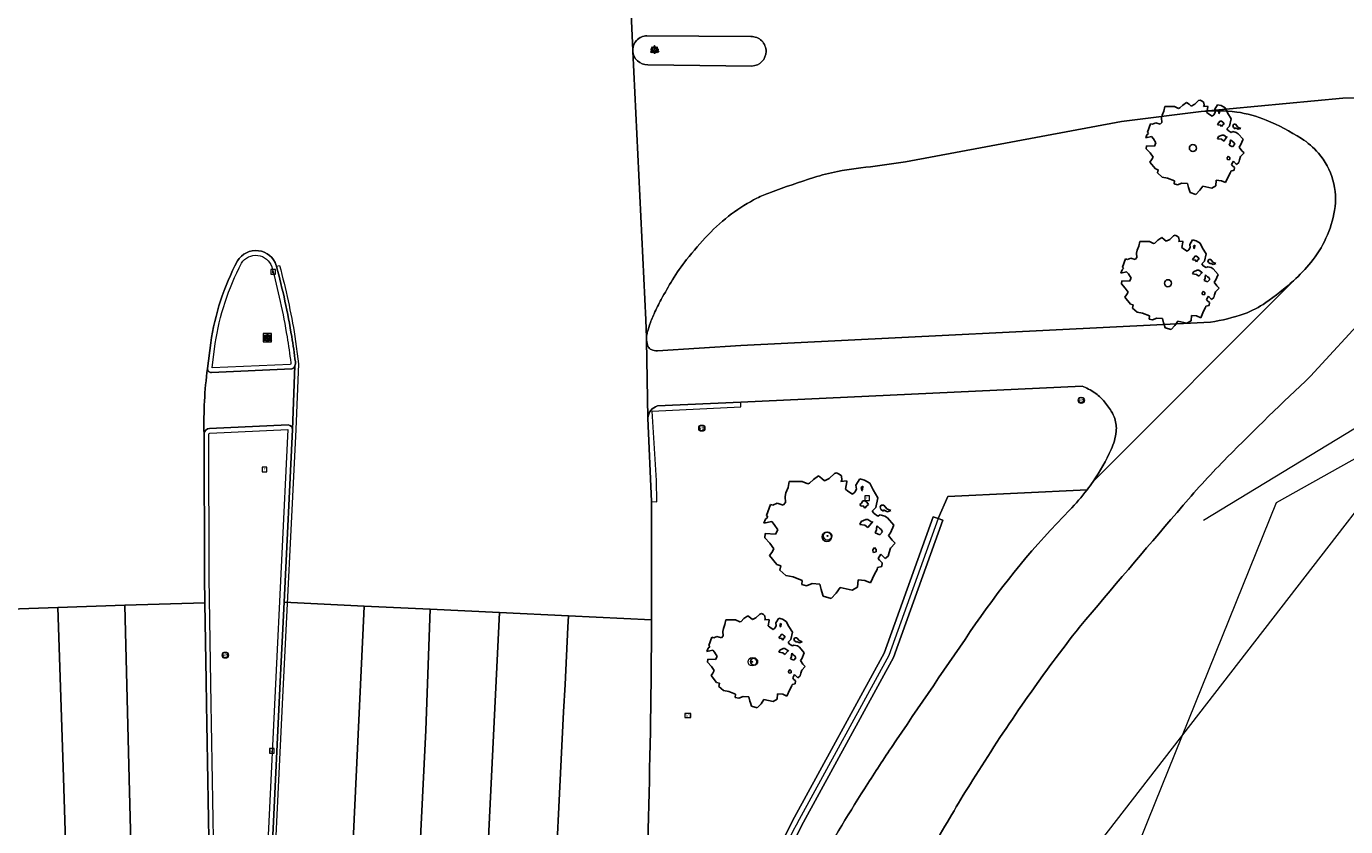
# Model space of a CAD drawing. Header units: metres. Extents: x 152391 to 157968, y 462336 to 467280.
# Tile 346 of 656: x 153788 to 153852, y 465902 to 465941. Entities that reach past the tile are written whole.
import ezdxf
from ezdxf.enums import TextEntityAlignment as Align

# ---------------------------------------------------------------- set-up
doc = ezdxf.new("R2010")
doc.units = ezdxf.units.M
doc.header["$LTSCALE"] = 0.75
doc.layers.get('0').update_dxf_attribs({"lineweight": 25})
for name, color, linetype, lineweight in [('B-GV-GR-BOOM-S', 252, 'Continuous', 25), ('B-WE-GR-BOOM-S', 251, 'Continuous', 25), ('B-WE-GR-GROENVOORZIENING-GV', 251, 'Continuous', 18), ('B-WE-GR-HAAG-G', 251, 'GR-HAAG1', 13), ('B-WE-GR-HAAG-GV', 251, 'Continuous', 13), ('B-WE-IE-MEUBILAIR_WEGMEUBILAIR-GV', 251, 'Continuous', 18), ('B-WE-IE-MEUBILAIR_WEGMEUBILAIR-S', 251, 'Continuous', 25), ('B-WE-IE-MEUBILAIR_WEGMEUBILAIR_PAAL-S', 251, 'Continuous', 25), ('B-WE-IE-MEUBILAIR_WEGMEUBILAIR_VERKEERSBORD-S', 251, 'Continuous', 25), ('B-WE-KL-ET_LS_OV_LICHTMAST-S', 251, 'Continuous', 25), ('B-WE-KW-KUNSTWERK_DUIKER-G', 5, 'Continuous', 18), ('B-WE-OG-TERREIN_CULTUURSCHEIDING-GV', 251, 'Continuous', 18), ('B-WE-RI-GWA_KOLK-S', 251, 'Continuous', 25), ('B-WE-RI-GWA_RIOOLPUT-S', 251, 'Continuous', 25), ('B-WE-RI-HWA_GOOT_LIJNGOOT-G', 251, 'Continuous', 18), ('B-WE-VH-VERHARDING_ASFALT-GV', 251, 'Continuous', 18), ('B-WE-VH-VERHARDING_BETONSTRAATSTEEN-GV', 251, 'Continuous', 18), ('B-WE-VH-VERHARDING_GESLOTEN-GV', 251, 'Continuous', 18), ('B-WE-VH-VERHARDING_OPEN-GV', 251, 'Continuous', 18), ('B-WE-VW-VRI-S', 160, 'Continuous', 25)]:
    doc.layers.add(name, color=color, linetype=linetype, lineweight=lineweight)
doc.styles.add('NLCS-ISO', font='isocpeur.ttf')
doc.linetypes.add('GR-HAAG1', pattern='A,6,[176,NLCS.SHX,S=0.125,R=0,X=0,Y=0],-2', length=8)

# ---------------------------------------------------------------- blocks, each defined once
blk = doc.blocks.new('SIE-WEG_VERKEERSBORD_INFORMATIE-SO')
at = {"linetype": 'ByBlock', "lineweight": 18}
h = blk.add_hatch(color=0, dxfattribs=at)
h.dxf.hatch_style = 1
h.paths.add_polyline_path([(0.32, 0.49), (-0.82, 0.49), (-0.82, 0.19), (-0.32, 0.19), (-0.32, -1.62), (0.32, -1.62)])
h = blk.add_hatch(color=0, dxfattribs=at)
h.dxf.hatch_style = 1
edge = h.paths.add_edge_path()
edge.add_arc((0, 1.25), 0.373, 0, 360)
at = {"color": 0, "linetype": 'ByBlock', "lineweight": 18}
for points in [[(-2, -2), (2, -2), (2, 2), (-2, 2)], [(0.32, 0.49), (-0.82, 0.49), (-0.82, 0.19), (-0.32, 0.19), (-0.32, -1.62), (0.32, -1.62)]]:
    blk.add_lwpolyline(points, close=True, dxfattribs=at)
blk.add_circle((0, 1.25), 0.373, dxfattribs=at)
blk = doc.blocks.new('SIE-WEG_VERKEERSBORD-SO')
at = {"color": 0, "linetype": 'ByBlock', "lineweight": 18}
blk.add_lwpolyline([(-1.125, -1.125), (1.125, -1.125), (1.125, 1.125), (-1.125, 1.125)], close=True, dxfattribs=at)
at = {"color": 0, "linetype": 'ByBlock', "lineweight": 18, "style": 'NLCS-ISO'}
blk.add_text('vb', height=1.5, dxfattribs=at).set_placement((0, 0), align=Align.MIDDLE_CENTER)
blk = doc.blocks.new('SIE-WEG_VERKEERSBORD_WEGWIJZER-SO')
at = {"linetype": 'ByBlock', "lineweight": 18}
h = blk.add_hatch(color=0, dxfattribs=at)
h.dxf.hatch_style = 1
h.paths.add_polyline_path([(0.5, 1), (0, 2), (-0.5, 1)])
h = blk.add_hatch(color=0, dxfattribs=at)
h.dxf.hatch_style = 1
h.paths.add_polyline_path([(-1.38, -0.22), (-2, -1.15), (-0.88, -1.09)])
h = blk.add_hatch(color=0, dxfattribs=at)
h.dxf.hatch_style = 1
h.paths.add_polyline_path([(1.38, -0.22), (2, -1.15), (0.88, -1.09)])
at = {"color": 0, "linetype": 'ByBlock', "lineweight": 18}
for points in [[(-1.13, -0.65), (0, 0)], [(0, 1), (0, 0)], [(1.13, -0.65), (0, 0)]]:
    blk.add_lwpolyline(points, dxfattribs=at)
for points in [[(0.5, 1), (0, 2), (-0.5, 1)], [(-1.38, -0.22), (-2, -1.15), (-0.88, -1.09)], [(1.38, -0.22), (2, -1.15), (0.88, -1.09)]]:
    blk.add_lwpolyline(points, close=True, dxfattribs=at)
blk = doc.blocks.new('SKL-ET_OV_LICHTMAST-SO')
at = {"color": 0, "linetype": 'ByBlock', "lineweight": 18}
for points in [[(-1.25, 0), (-2, 0)], [(-1.41, 1.41), (-0.88, 0.88)], [(0, 2), (0, 1.25)], [(0.88, 0.88), (1.41, 1.41)], [(2, 0), (1.25, 0)], [(-1.41, -1.41), (-0.88, -0.88)], [(0, -1.25), (0, -2)], [(0.88, -0.88), (1.41, -1.41)]]:
    blk.add_lwpolyline(points, dxfattribs=at)
blk.add_circle((0, 0), 1, dxfattribs=at)
blk = doc.blocks.new('SIE-WEG_PAAL_VERKEERSBORD-SO')
at = {"color": 0, "linetype": 'ByBlock', "lineweight": 18}
blk.add_circle((0, 0), 1.5, dxfattribs=at)
at = {"color": 0, "linetype": 'ByBlock', "lineweight": 18, "style": 'NLCS-ISO'}
blk.add_text('vb', height=1.5, dxfattribs=at).set_placement((0, 0.13), align=Align.MIDDLE_CENTER)
blk = doc.blocks.new('SKL-VRI_PAAL-SO')
at = {"lineweight": 18}
blk.add_circle((0, 0), 1.59, dxfattribs=at)
at = {"lineweight": 18, "style": 'NLCS-ISO'}
blk.add_text('vri', height=1.8, dxfattribs=at).set_placement((-0.06, 0.08), align=Align.MIDDLE_CENTER)
blk = doc.blocks.new('SIE-WEG_PAAL_HECTOMETERPAAL-SO')
at = {"color": 0, "linetype": 'ByBlock', "lineweight": 18}
blk.add_lwpolyline([(-1.44375, -0.94375), (1.44375, -0.94375), (1.44375, 0.94375), (-1.44375, 0.94375)], close=True, dxfattribs=at)
at = {"color": 0, "linetype": 'ByBlock', "lineweight": 18, "style": 'NLCS-ISO'}
blk.add_text('hm', height=1.5, dxfattribs=at).set_placement((0, 0), align=Align.MIDDLE_CENTER)
at = {"style": 'NLCS-ISO'}
blk.add_attdef('WAARDE', (2.13125, -1.69375), '', height=1.5, dxfattribs=at)
blk = doc.blocks.new('SRI-KOLK-SO')
at = {"color": 0, "linetype": 'ByBlock', "lineweight": 18}
blk.add_lwpolyline([(-1.125, -1.125), (1.125, -1.125), (1.125, 1.125), (-1.125, 1.125)], close=True, dxfattribs=at)
at = {"color": 0, "linetype": 'ByBlock', "lineweight": 18, "style": 'NLCS-ISO'}
blk.add_text('k', height=1.5, dxfattribs=at).set_placement((0, 0), align=Align.MIDDLE_CENTER)
blk = doc.blocks.new('SRI-PUT_INSPECTIEPUT_RIOOLPUT-SO')
at = {"color": 0, "linetype": 'ByBlock', "lineweight": 18}
blk.add_lwpolyline([(-1.12, -1.12), (1.12, -1.12), (1.12, 1.12), (-1.12, 1.12)], close=True, dxfattribs=at)
at = {"color": 0, "linetype": 'ByBlock', "lineweight": 18, "style": 'NLCS-ISO'}
blk.add_text('r', height=1.5, dxfattribs=at).set_placement((0, 0.28), align=Align.MIDDLE_CENTER)
blk = doc.blocks.new('SGR-BOOM_01-SO')
at = {"linetype": 'ByBlock', "lineweight": 18}
h = blk.add_hatch(color=0, dxfattribs=at)
h.dxf.hatch_style = 1
edge = h.paths.add_edge_path()
edge.add_arc((0, 0), 0.25, 0, 360)
at = {"color": 0, "linetype": 'ByBlock', "lineweight": 18}
for radius in [2, 0.25]:
    blk.add_circle((0, 0), radius, dxfattribs=at)
blk = doc.blocks.new('SGR-BOOM_31_50')
at = {"linetype": 'Continuous'}
for p, q in [((-1.402, 1.78), (-1.355, 1.999)), ((-1.355, 1.999), (-0.89, 1.999)), ((-0.89, 1.999), (-0.688, 1.911)), ((-0.688, 1.911), (-0.626, 1.933)), ((-0.626, 1.933), (-0.487, 2.064)), ((-0.487, 2.064), (-0.301, 2.196)), ((-0.301, 2.196), (-0.177, 2.108)), ((-0.177, 2.108), (-0.084, 2.02)), ((-0.084, 2.02), (0.087, 2.108)), ((0.087, 2.108), (0.273, 2.283)), ((0.273, 2.283), (0.351, 2.305)), ((0.351, 2.305), (0.444, 2.261)), ((0.444, 2.261), (0.521, 2.196)), ((0.537, 2.042), (0.506, 1.999)), ((0.506, 1.999), (0.707, 2.02)), ((0.521, 2.196), (0.537, 2.042)), ((0.723, 1.977), (0.676, 1.714)), ((0.707, 2.02), (0.723, 1.977)), ((1.048, 1.867), (1.188, 2.086)), ((1.188, 2.086), (1.358, 2.042)), ((1.358, 2.042), (1.545, 1.933)), ((1.545, 1.933), (1.669, 1.692)), ((-1.51, 1.451), (-1.479, 1.582)), ((-1.495, 1.232), (-1.51, 1.451)), ((-1.479, 1.582), (-1.402, 1.78)), ((0.676, 1.714), (0.754, 1.648)), ((0.754, 1.648), (0.924, 1.539)), ((0.924, 1.539), (1.002, 1.604)), ((1.002, 1.604), (1.064, 1.714)), ((1.064, 1.714), (1.048, 1.867)), ((1.296, 1.823), (1.234, 1.78)), ((1.234, 1.78), (1.265, 1.67)), ((1.296, 1.298), (1.25, 1.21)), ((1.265, 1.67), (1.281, 1.648)), ((1.281, 1.692), (1.296, 1.823)), ((1.374, 1.298), (1.296, 1.298)), ((1.436, 1.254), (1.374, 1.298)), ((1.669, 1.692), (1.839, 1.407)), ((1.839, 1.407), (1.762, 1.057)), ((-2.27, 0.487), (-2.208, 0.641)), ((-2.208, 0.641), (-2.131, 0.706)), ((-2.177, 0.772), (-2.038, 1.166)), ((-2.131, 0.706), (-2.177, 0.772)), ((-2.038, 1.166), (-1.944, 1.144)), ((-1.944, 1.144), (-1.789, 1.21)), ((-1.789, 1.21), (-1.572, 1.144)), ((-1.572, 1.144), (-1.495, 1.232)), ((1.25, 1.21), (1.188, 1.166)), ((1.188, 1.166), (1.234, 1.101)), ((1.234, 1.101), (1.312, 1.122)), ((1.312, 1.122), (1.374, 1.035)), ((1.374, 1.035), (1.436, 1.122)), ((1.498, 1.166), (1.436, 1.254)), ((1.436, 1.122), (1.498, 1.166)), ((1.762, 1.057), (1.638, 0.925)), ((1.638, 0.925), (1.7, 0.838)), ((1.7, 0.838), (1.839, 0.75)), ((1.839, 0.75), (1.917, 0.794)), ((1.963, 1.144), (1.917, 1.079)), ((1.917, 1.079), (1.948, 0.991)), ((1.917, 0.794), (2.087, 0.75)), ((1.948, 0.991), (2.041, 0.925)), ((2.056, 1.144), (1.963, 1.144)), ((2.041, 0.969), (2.18, 0.903)), ((2.041, 0.925), (2.056, 0.969)), ((2.165, 1.013), (2.056, 1.144)), ((2.087, 0.75), (2.18, 0.684)), ((2.304, 0.947), (2.165, 1.013)), ((2.18, 0.903), (2.304, 0.947)), ((2.18, 0.684), (2.413, 0.422)), ((-1.991, 0.553), (-2.27, 0.487)), ((-2.239, -0.038), (-2.224, 0.115)), ((-2.224, 0.115), (-1.851, 0.093)), ((-1.898, 0.444), (-1.991, 0.553)), ((-1.774, 0.246), (-1.898, 0.444)), ((-1.851, 0.093), (-1.774, 0.246)), ((1.234, 0.553), (1.188, 0.444)), ((1.188, 0.444), (1.374, 0.422)), ((1.405, 0.619), (1.234, 0.553)), ((1.374, 0.422), (1.483, 0.334)), ((1.483, 0.619), (1.405, 0.619)), ((1.622, 0.531), (1.483, 0.619)), ((1.483, 0.334), (1.607, 0.487)), ((1.607, 0.487), (1.653, 0.553)), ((1.793, 0.246), (1.746, 0.137)), ((1.911, 0.065), (1.746, 0.137)), ((1.808, 0.4), (1.793, 0.312)), ((1.793, 0.312), (1.793, 0.246)), ((1.901, 0.312), (1.808, 0.4)), ((1.963, 0.268), (1.901, 0.312)), ((1.911, 0.065), (2.01, 0.181)), ((2.01, 0.181), (1.963, 0.268)), ((2.289, 0.137), (2.227, 0.049)), ((2.227, 0.049), (2.351, -0.126)), ((2.413, 0.422), (2.289, 0.137)), ((-2.053, -0.235), (-2.239, -0.038)), ((-2.069, -0.673), (-1.991, -0.564)), ((-1.913, -0.433), (-2.053, -0.235)), ((-1.991, -0.564), (-1.913, -0.433)), ((1.715, -0.389), (1.653, -0.476)), ((1.653, -0.476), (1.669, -0.564)), ((1.684, -0.564), (1.777, -0.542)), ((1.777, -0.454), (1.715, -0.389)), ((1.777, -0.542), (1.777, -0.454)), ((1.948, -0.63), (1.855, -0.783)), ((2.103, -0.783), (1.948, -0.63)), ((2.242, -0.564), (2.211, -0.695)), ((2.289, -0.411), (2.242, -0.564)), ((2.459, -0.235), (2.289, -0.411)), ((2.351, -0.126), (2.459, -0.235)), ((-1.805, -1.002), (-2.069, -0.673)), ((-1.665, -1.046), (-1.805, -1.002)), ((-1.696, -1.199), (-1.665, -1.046)), ((-1.479, -1.396), (-1.696, -1.199)), ((1.808, -1.177), (1.715, -1.352)), ((1.824, -1.112), (1.808, -1.177)), ((1.979, -1.068), (1.824, -1.112)), ((1.855, -0.783), (1.901, -0.849)), ((1.901, -0.849), (1.994, -0.936)), ((1.994, -0.936), (1.979, -1.068)), ((2.211, -0.695), (2.103, -0.783)), ((-1.216, -1.44), (-1.479, -1.396)), ((-0.89, -1.571), (-1.216, -1.44)), ((-0.906, -1.725), (-0.89, -1.571)), ((-0.735, -1.769), (-0.906, -1.725)), ((-0.533, -1.681), (-0.735, -1.769)), ((-0.254, -1.703), (-0.533, -1.681)), ((-0.208, -1.9), (-0.254, -1.703)), ((-0.177, -1.988), (-0.208, -1.9)), ((0.475, -1.834), (0.335, -2.031)), ((0.909, -1.922), (0.475, -1.834)), ((1.11, -1.812), (0.909, -1.922)), ((1.126, -1.55), (1.11, -1.812)), ((1.374, -1.571), (1.126, -1.55)), ((1.576, -1.659), (1.374, -1.571)), ((1.715, -1.352), (1.576, -1.659)), ((-0.13, -2.141), (-0.177, -1.988)), ((0.149, -2.229), (-0.13, -2.141)), ((0.335, -2.031), (0.149, -2.229))]:
    blk.add_line(p, q, dxfattribs=at)
blk.add_circle((0, 0), 0.169, dxfattribs=at)
blk = doc.blocks.new('SGR-BOOM_50_100')
at = {"linetype": 'Continuous'}
for p, q in [((-1.869, 2.373), (-1.807, 2.665)), ((-1.807, 2.665), (-1.187, 2.665)), ((-1.187, 2.665), (-0.918, 2.548)), ((-0.918, 2.548), (-0.835, 2.577)), ((-0.835, 2.577), (-0.649, 2.752)), ((-0.649, 2.752), (-0.401, 2.928)), ((-0.401, 2.928), (-0.236, 2.811)), ((-0.236, 2.811), (-0.112, 2.694)), ((-0.112, 2.694), (0.116, 2.811)), ((0.116, 2.811), (0.364, 3.044)), ((0.364, 3.044), (0.467, 3.074)), ((0.467, 3.074), (0.591, 3.015)), ((0.591, 3.015), (0.695, 2.928)), ((0.715, 2.723), (0.674, 2.665)), ((0.674, 2.665), (0.943, 2.694)), ((0.695, 2.928), (0.715, 2.723)), ((0.964, 2.636), (0.902, 2.285)), ((0.943, 2.694), (0.964, 2.636)), ((1.398, 2.49), (1.584, 2.782)), ((1.584, 2.782), (1.811, 2.723)), ((1.811, 2.723), (2.059, 2.577)), ((2.059, 2.577), (2.225, 2.256)), ((-2.014, 1.935), (-1.972, 2.11)), ((-1.993, 1.643), (-2.014, 1.935)), ((-1.972, 2.11), (-1.869, 2.373)), ((0.902, 2.285), (1.005, 2.198)), ((1.005, 2.198), (1.232, 2.052)), ((1.232, 2.052), (1.336, 2.139)), ((1.336, 2.139), (1.418, 2.285)), ((1.418, 2.285), (1.398, 2.49)), ((1.729, 2.431), (1.646, 2.373)), ((1.646, 2.373), (1.687, 2.227)), ((1.687, 2.227), (1.708, 2.198)), ((1.708, 2.256), (1.729, 2.431)), ((2.225, 2.256), (2.452, 1.876)), ((-2.903, 1.029), (-2.717, 1.555)), ((-2.717, 1.555), (-2.593, 1.526)), ((-2.593, 1.526), (-2.386, 1.613)), ((-2.386, 1.613), (-2.096, 1.526)), ((-2.096, 1.526), (-1.993, 1.643)), ((1.667, 1.613), (1.584, 1.555)), ((1.584, 1.555), (1.646, 1.467)), ((1.646, 1.467), (1.749, 1.497)), ((1.729, 1.73), (1.667, 1.613)), ((1.832, 1.73), (1.729, 1.73)), ((1.749, 1.497), (1.832, 1.38)), ((1.915, 1.672), (1.832, 1.73)), ((1.832, 1.38), (1.915, 1.497)), ((1.997, 1.555), (1.915, 1.672)), ((1.915, 1.497), (1.997, 1.555)), ((2.349, 1.409), (2.183, 1.234)), ((2.452, 1.876), (2.349, 1.409)), ((2.618, 1.526), (2.556, 1.438)), ((2.556, 1.438), (2.597, 1.321)), ((2.597, 1.321), (2.721, 1.234)), ((2.742, 1.526), (2.618, 1.526)), ((2.721, 1.292), (2.907, 1.205)), ((2.721, 1.234), (2.742, 1.292)), ((2.886, 1.351), (2.742, 1.526)), ((3.072, 1.263), (2.886, 1.351)), ((-3.027, 0.65), (-2.944, 0.854)), ((-2.655, 0.737), (-3.027, 0.65)), ((-2.944, 0.854), (-2.841, 0.942)), ((-2.841, 0.942), (-2.903, 1.029)), ((-2.531, 0.591), (-2.655, 0.737)), ((1.646, 0.737), (1.584, 0.591)), ((1.873, 0.825), (1.646, 0.737)), ((1.977, 0.825), (1.873, 0.825)), ((2.163, 0.708), (1.977, 0.825)), ((1.977, 0.445), (2.142, 0.65)), ((2.142, 0.65), (2.204, 0.737)), ((2.183, 1.234), (2.266, 1.117)), ((2.266, 1.117), (2.452, 1)), ((2.452, 1), (2.556, 1.059)), ((2.556, 1.059), (2.783, 1)), ((2.783, 1), (2.907, 0.913)), ((2.907, 1.205), (3.072, 1.263)), ((2.907, 0.913), (3.217, 0.562)), ((-2.985, -0.051), (-2.965, 0.153)), ((-2.965, 0.153), (-2.469, 0.124)), ((-2.365, 0.329), (-2.531, 0.591)), ((-2.469, 0.124), (-2.365, 0.329)), ((1.584, 0.591), (1.832, 0.562)), ((1.832, 0.562), (1.977, 0.445)), ((2.39, 0.329), (2.328, 0.183)), ((2.549, 0.087), (2.328, 0.183)), ((2.411, 0.533), (2.39, 0.416)), ((2.39, 0.416), (2.39, 0.329)), ((2.535, 0.416), (2.411, 0.533)), ((2.618, 0.358), (2.535, 0.416)), ((2.549, 0.087), (2.68, 0.241)), ((2.68, 0.241), (2.618, 0.358)), ((3.052, 0.183), (2.969, 0.066)), ((2.969, 0.066), (3.135, -0.168)), ((3.217, 0.562), (3.052, 0.183)), ((-2.737, -0.314), (-2.985, -0.051)), ((-2.551, -0.577), (-2.737, -0.314)), ((-2.655, -0.752), (-2.551, -0.577)), ((2.287, -0.518), (2.204, -0.635)), ((2.37, -0.606), (2.287, -0.518)), ((2.37, -0.723), (2.37, -0.606)), ((3.052, -0.548), (2.99, -0.752)), ((3.279, -0.314), (3.052, -0.548)), ((3.135, -0.168), (3.279, -0.314)), ((-2.758, -0.898), (-2.655, -0.752)), ((-2.407, -1.336), (-2.758, -0.898)), ((2.204, -0.635), (2.225, -0.752)), ((2.245, -0.752), (2.37, -0.723)), ((2.597, -0.84), (2.473, -1.044)), ((2.473, -1.044), (2.535, -1.132)), ((2.535, -1.132), (2.659, -1.248)), ((2.804, -1.044), (2.597, -0.84)), ((2.659, -1.248), (2.638, -1.424)), ((2.948, -0.927), (2.804, -1.044)), ((2.99, -0.752), (2.948, -0.927)), ((-2.22, -1.394), (-2.407, -1.336)), ((-2.262, -1.599), (-2.22, -1.394)), ((-1.972, -1.862), (-2.262, -1.599)), ((-1.621, -1.92), (-1.972, -1.862)), ((2.287, -1.803), (2.101, -2.212)), ((2.411, -1.57), (2.287, -1.803)), ((2.432, -1.482), (2.411, -1.57)), ((2.638, -1.424), (2.432, -1.482)), ((-1.187, -2.095), (-1.621, -1.92)), ((-1.207, -2.3), (-1.187, -2.095)), ((-0.98, -2.358), (-1.207, -2.3)), ((-0.711, -2.241), (-0.98, -2.358)), ((-0.339, -2.271), (-0.711, -2.241)), ((-0.277, -2.533), (-0.339, -2.271)), ((-0.236, -2.65), (-0.277, -2.533)), ((0.633, -2.446), (0.447, -2.709)), ((1.212, -2.563), (0.633, -2.446)), ((1.48, -2.417), (1.212, -2.563)), ((1.501, -2.066), (1.48, -2.417)), ((1.832, -2.095), (1.501, -2.066)), ((2.101, -2.212), (1.832, -2.095)), ((-0.174, -2.855), (-0.236, -2.65)), ((0.199, -2.971), (-0.174, -2.855)), ((0.447, -2.709), (0.199, -2.971))]:
    blk.add_line(p, q, dxfattribs=at)
blk.add_circle((0, 0), 0.225, dxfattribs=at)

msp = doc.modelspace()

# ---------------------------------------------------------------- linework, layer by layer
at = {"layer": 'B-WE-GR-GROENVOORZIENING-GV'}
for points in [[(153838.97, 465923.55), (153822.554, 465922.772), (153818.561, 465922.594)], [(153818.094, 465922.006), (153818.268, 465917.99), (153818.264, 465912.304), (153818.263, 465911.016)], [(153814.421, 465840.754), (153811.293, 465811.526), (153812.617, 465811.443), (153812.867, 465811.427), (153812.939, 465812.378), (153814.803, 465833.802), (153815.746, 465847.077), (153817.08, 465868.995), (153817.36, 465872.901), (153817.61, 465876.046), (153817.868, 465878.391), (153818.567, 465883.068), (153819.283, 465886.787), (153820.041, 465889.685), (153820.271, 465890.364), (153819.804, 465890.543), (153821.846, 465895.881), (153822.993, 465898.544), (153825.138, 465902.808), (153829.453, 465910.698), (153831.812, 465917.267), (153832.048, 465917.183), (153832.514, 465918.239), (153839.209, 465918.555)]]:
    msp.add_lwpolyline(points, dxfattribs=at)
for points in [[(153839.58, 465923.233, 0.057251), (153838.97, 465923.55)], [(153840.004, 465922.851, 0.069549), (153839.58, 465923.233)], [(153818.561, 465922.594, 0.33091), (153818.094, 465922.006)], [(153840.378, 465922.336, 0.034885), (153840.004, 465922.851)], [(153840.544, 465921.986, 0.057712), (153840.378, 465922.336)], [(153840.61, 465921.362, 0.11228), (153840.544, 465921.986)], [(153840.371, 465920.502, 0.077721), (153840.61, 465921.362)], [(153839.498, 465918.954, 0.043894), (153840.371, 465920.502)], [(153839.209, 465918.555, 0.011791), (153839.498, 465918.954)], [(153818.263, 465911.016, -0.01093), (153817.706, 465892.26)]]:
    msp.add_lwpolyline(points, format="xyb", dxfattribs=at)
msp.add_lwpolyline([(153820.271, 465890.364), (153822.309, 465895.693), (153823.446, 465898.333), (153825.581, 465902.576), (153829.91, 465910.492), (153832.283, 465917.098), (153832.048, 465917.183), (153831.812, 465917.267), (153829.453, 465910.698), (153825.138, 465902.808), (153822.993, 465898.544), (153821.846, 465895.881), (153819.804, 465890.543)], close=True, dxfattribs=at)
at = {"layer": 'B-WE-GR-HAAG-G'}
msp.add_lwpolyline([(153832.048, 465917.183), (153829.681, 465910.595), (153825.361, 465902.695)], dxfattribs=at)
msp.add_lwpolyline([(153825.361, 465902.695, 0.010985), (153823.22, 465898.44)], format="xyb", dxfattribs=at)
at = {"layer": 'B-WE-GR-HAAG-GV'}
msp.add_lwpolyline([(153832.048, 465917.183), (153831.812, 465917.267), (153829.453, 465910.698), (153825.138, 465902.808), (153822.993, 465898.544), (153821.846, 465895.881), (153819.804, 465890.543), (153820.271, 465890.364), (153822.309, 465895.693), (153823.446, 465898.333), (153825.581, 465902.576), (153829.91, 465910.492), (153832.283, 465917.098)], close=True, dxfattribs=at)
at = {"layer": 'B-WE-IE-MEUBILAIR_WEGMEUBILAIR-GV'}
for points in [[(153800.221, 465929.349, 0.646779), (153798.355, 465929.57)], [(153798.355, 465929.57, 0.084477), (153797.068, 465925.627)], [(153797.291, 465925.596, -0.084441), (153798.551, 465929.459)], [(153798.551, 465929.459, -0.642384), (153800.005, 465929.285)], [(153800.005, 465929.285, -0.025912), (153800.738, 465925.919)], [(153800.965, 465925.93, 0.025694), (153800.23, 465929.317)], [(153800.738, 465925.919, -0.010413), (153800.919, 465924.669)], [(153801.141, 465924.709, 0.009744), (153800.965, 465925.93)], [(153796.91, 465924.395, 0.427102), (153797.103, 465924.204)], [(153800.919, 465924.669, -0.261686), (153800.902, 465924.595)], [(153800.972, 465924.372, 0.175676), (153801.12, 465924.52)], [(153801.12, 465924.52, 0.163764), (153801.141, 465924.709)], [(153818.561, 465922.594, 0.33091), (153818.094, 465922.006)], [(153801.009, 465921.458, 0.381297), (153800.801, 465921.68)], [(153797.009, 465921.515, 0.363106), (153796.75, 465921.259)], [(153796.975, 465921.244, -0.312842), (153797.025, 465921.29)], [(153796.861, 465908.241, -0.001423), (153797.307, 465878.743)], [(153797.532, 465878.745, 0.001423), (153797.086, 465908.245)]]:
    msp.add_lwpolyline(points, format="xyb", dxfattribs=at)
for points in [[(153800.23, 465929.317), (153800.221, 465929.349)], [(153797.068, 465925.627), (153796.91, 465924.395)], [(153800.902, 465924.595), (153797.142, 465924.431), (153797.291, 465925.596)], [(153797.103, 465924.204), (153800.972, 465924.372)], [(153818.507, 465919.004), (153818.303, 465922.336), (153822.555, 465922.554), (153822.554, 465922.772), (153818.561, 465922.594)], [(153800.801, 465921.68), (153797.009, 465921.515)], [(153818.094, 465922.006), (153818.268, 465917.99), (153818.528, 465917.975), (153818.507, 465919.004)], [(153796.75, 465921.259), (153796.768, 465914.331), (153796.786, 465913.131), (153796.844, 465909.371), (153796.861, 465908.241)], [(153797.086, 465908.245), (153796.993, 465914.333), (153796.975, 465921.244)], [(153797.025, 465921.29), (153800.783, 465921.454), (153799.857, 465902.612), (153799.099, 465886.931)], [(153799.324, 465886.92), (153800.082, 465902.601), (153800.413, 465909.333), (153800.601, 465913.148), (153801.009, 465921.458)]]:
    msp.add_lwpolyline(points, dxfattribs=at)
at = {"layer": 'B-WE-KW-KUNSTWERK_DUIKER-G'}
for points in [[(153833.473, 465893.413), (153858.003, 465925.102)], [(153857.18, 465924.605), (153844.803, 465917.081)]]:
    msp.add_lwpolyline(points, dxfattribs=at)
at = {"layer": 'B-WE-OG-TERREIN_CULTUURSCHEIDING-GV'}
for points in [[(153844.702, 465936.765), (153840.871, 465936.286), (153830.485, 465934.339), (153829.018, 465934.127)], [(153818.266, 465926.742), (153818.24, 465926.673), (153818.214, 465926.604)], [(153852.727, 465927.042), (153849.964, 465924.026)], [(153818.555, 465925.248), (153822.561, 465925.507), (153845.152, 465926.631)], [(153821.574, 465836.649), (153822.804, 465859.339), (153823.582, 465873.835), (153825.406, 465882.547), (153825.983, 465884.672), (153828.069, 465891.071), (153829.796, 465895.442), (153831.349, 465895.846), (153837.92, 465892.928), (153835.712, 465886.575), (153836.76, 465889.238), (153842.143, 465902.661), (153848.314, 465917.95), (153853.16, 465920.657)], [(153839.209, 465918.555), (153832.514, 465918.239), (153832.048, 465917.183), (153832.283, 465917.098), (153829.91, 465910.492), (153825.581, 465902.576), (153823.446, 465898.333), (153822.309, 465895.693), (153820.271, 465890.364), (153820.041, 465889.685), (153819.283, 465886.787), (153818.567, 465883.068), (153817.868, 465878.391), (153817.61, 465876.046), (153817.36, 465872.901), (153817.08, 465868.995), (153815.746, 465847.077), (153814.803, 465833.802), (153812.939, 465812.378), (153812.867, 465811.427)]]:
    msp.add_lwpolyline(points, dxfattribs=at)
for points in [[(153846.407, 465936.73, 0.055134), (153844.702, 465936.765)], [(153847.832, 465936.345, 0.06821), (153846.407, 465936.73)], [(153849.519, 465935.461, 0.041572), (153847.832, 465936.345)], [(153850.337, 465934.758, 0.07291), (153849.519, 465935.461)], [(153851.036, 465933.458, 0.109714), (153850.337, 465934.758)], [(153827.217, 465933.874, 0.032244), (153826.072, 465933.585)], [(153829.018, 465934.127, 0.020529), (153827.217, 465933.874)], [(153826.072, 465933.585, 0.009171), (153823.985, 465932.866)], [(153851.111, 465932.002, 0.110567), (153851.036, 465933.458)], [(153823.336, 465932.587, 0.043626), (153822.119, 465931.834)], [(153823.985, 465932.866, 0.029741), (153823.336, 465932.587)], [(153822.119, 465931.834, 0.04251), (153820.985, 465930.825)], [(153850.7, 465930.664, 0.063505), (153851.111, 465932.002)], [(153820.985, 465930.825, 0.023068), (153819.957, 465929.638)], [(153849.976, 465929.496, 0.063406), (153850.7, 465930.664)], [(153819.957, 465929.638, 0.030836), (153819.279, 465928.663)], [(153849.135, 465928.618, 0.040134), (153849.976, 465929.496)], [(153819.279, 465928.663, 0.012709), (153818.733, 465927.716)], [(153847.803, 465927.563, 0.028954), (153849.135, 465928.618)], [(153818.733, 465927.716, 0.018593), (153818.388, 465927.028)], [(153846.77, 465927.031, 0.069668), (153847.803, 465927.563)], [(153818.388, 465927.028, 0.014357), (153818.266, 465926.742)], [(153845.152, 465926.631, 0.048311), (153846.77, 465927.031)], [(153818.065, 465926.134, 0.054959), (153818.026, 465925.892)], [(153818.214, 465926.604, 0.018626), (153818.065, 465926.134)], [(153818.026, 465925.892, 0.022726), (153818.027, 465925.76)], [(153818.027, 465925.76, 0.100608), (153818.113, 465925.441)], [(153818.113, 465925.441, 0.186818), (153818.252, 465925.307)], [(153818.252, 465925.307, 0.109267), (153818.555, 465925.248)], [(153849.964, 465924.026, 0.009609), (153845.956, 465920.126)], [(153845.956, 465920.126, 0.017368), (153843.832, 465917.817)], [(153838.368, 465917.583, 0.032176), (153839.209, 465918.555)], [(153833.851, 465912.107, -0.043542), (153838.368, 465917.583)], [(153843.832, 465917.817, 0.00158), (153839.159, 465912.328)], [(153839.159, 465912.328, 0.011852), (153838.513, 465911.529)], [(153829.8, 465906.16, -0.002197), (153833.851, 465912.107)], [(153838.513, 465911.529, 0.01283), (153836.074, 465908.194)], [(153836.074, 465908.194, 0.012585), (153833.715, 465904.602)], [(153828.507, 465904.183, -0.006691), (153829.8, 465906.16)], [(153833.715, 465904.602, 0.009304), (153831.939, 465901.626)], [(153826.081, 465900.078, -0.016077), (153828.507, 465904.183)]]:
    msp.add_lwpolyline(points, format="xyb", dxfattribs=at)
at = {"layer": 'B-WE-RI-HWA_GOOT_LIJNGOOT-G'}
for points in [[(153800.23, 465929.317), (153800.377, 465929.346)], [(153801.116, 465925.937), (153801.297, 465924.627), (153801.159, 465921.455), (153800.51, 465908.246), (153800.232, 465902.594), (153799.474, 465886.912)]]:
    msp.add_lwpolyline(points, dxfattribs=at)
msp.add_lwpolyline([(153800.377, 465929.346, -0.02609), (153801.116, 465925.937)], format="xyb", dxfattribs=at)
at = {"layer": 'B-WE-VH-VERHARDING_ASFALT-GV'}
for points in [[(153816.724, 465953.976), (153817.365, 465939.69), (153817.367, 465939.758)], [(153818.047, 465940.405), (153823.045, 465940.361)], [(153817.366, 465939.668), (153817.986, 465926.73), (153818.026, 465925.892)], [(153823.097, 465938.947), (153818.088, 465939.008)], [(153829.018, 465934.127), (153830.485, 465934.339), (153840.871, 465936.286), (153844.702, 465936.765), (153851.513, 465937.402), (153861.137, 465937.601), (153861.171, 465937.608)], [(153860.57, 465937.483), (153861.137, 465937.601), (153851.513, 465937.402), (153844.702, 465936.765)], [(153839.498, 465918.954), (153849.135, 465928.618)], [(153849.135, 465928.618), (153839.498, 465918.954)], [(153818.214, 465926.604), (153818.24, 465926.673), (153818.266, 465926.742)], [(153849.964, 465924.026), (153852.727, 465927.042)], [(153845.152, 465926.631), (153822.561, 465925.507), (153818.555, 465925.248)], [(153818.027, 465925.76), (153818.094, 465922.006)], [(153818.561, 465922.594), (153822.554, 465922.772), (153838.97, 465923.55)]]:
    msp.add_lwpolyline(points, dxfattribs=at)
for points in [[(153817.367, 465939.758, -0.167564), (153817.55, 465940.18)], [(153817.55, 465940.18, -0.202672), (153818.047, 465940.405)], [(153823.045, 465940.361, -0.204072), (153823.564, 465940.159)], [(153823.564, 465940.159, -0.204616), (153823.777, 465939.645)], [(153817.592, 465939.19, -0.196294), (153817.366, 465939.668)], [(153823.777, 465939.645, -0.192086), (153823.576, 465939.16)], [(153818.088, 465939.008, -0.197607), (153817.592, 465939.19)], [(153823.576, 465939.16, -0.193879), (153823.097, 465938.947)], [(153844.702, 465936.765, -0.055134), (153846.407, 465936.73)], [(153846.407, 465936.73, -0.06821), (153847.832, 465936.345)], [(153847.832, 465936.345, -0.041572), (153849.519, 465935.461)], [(153849.519, 465935.461, -0.07291), (153850.337, 465934.758)], [(153850.337, 465934.758, -0.109714), (153851.036, 465933.458)], [(153826.072, 465933.585, -0.032244), (153827.217, 465933.874)], [(153827.217, 465933.874, -0.020529), (153829.018, 465934.127)], [(153823.985, 465932.866, -0.009171), (153826.072, 465933.585)], [(153851.036, 465933.458, -0.110567), (153851.111, 465932.002)], [(153822.119, 465931.834, -0.043626), (153823.336, 465932.587)], [(153823.336, 465932.587, -0.029741), (153823.985, 465932.866)], [(153820.985, 465930.825, -0.04251), (153822.119, 465931.834)], [(153851.111, 465932.002, -0.063505), (153850.7, 465930.664)], [(153819.957, 465929.638, -0.023068), (153820.985, 465930.825)], [(153850.7, 465930.664, -0.063406), (153849.976, 465929.496)], [(153819.279, 465928.663, -0.030836), (153819.957, 465929.638)], [(153849.976, 465929.496, -0.040134), (153849.135, 465928.618)], [(153818.733, 465927.716, -0.012709), (153819.279, 465928.663)], [(153849.135, 465928.618, -0.028954), (153847.803, 465927.563)], [(153818.388, 465927.028, -0.018593), (153818.733, 465927.716)], [(153847.803, 465927.563, -0.069668), (153846.77, 465927.031)], [(153818.266, 465926.742, -0.014357), (153818.388, 465927.028)], [(153846.77, 465927.031, -0.048311), (153845.152, 465926.631)], [(153818.026, 465925.892, -0.054959), (153818.065, 465926.134)], [(153818.065, 465926.134, -0.018626), (153818.214, 465926.604)], [(153818.113, 465925.441, -0.100608), (153818.027, 465925.76)], [(153818.252, 465925.307, -0.186818), (153818.113, 465925.441)], [(153818.555, 465925.248, -0.109267), (153818.252, 465925.307)], [(153838.97, 465923.55, -0.057251), (153839.58, 465923.233)], [(153845.956, 465920.126, -0.009609), (153849.964, 465924.026)], [(153839.58, 465923.233, -0.069549), (153840.004, 465922.851)], [(153818.094, 465922.006, -0.33091), (153818.561, 465922.594)], [(153840.004, 465922.851, -0.034885), (153840.378, 465922.336)], [(153840.378, 465922.336, -0.057712), (153840.544, 465921.986)], [(153840.544, 465921.986, -0.11228), (153840.61, 465921.362)], [(153840.61, 465921.362, -0.077721), (153840.371, 465920.502)], [(153840.371, 465920.502, -0.043894), (153839.498, 465918.954)], [(153843.832, 465917.817, -0.017368), (153845.956, 465920.126)], [(153839.209, 465918.555, -0.032176), (153838.368, 465917.583)], [(153839.498, 465918.954, -0.011791), (153839.209, 465918.555)], [(153838.368, 465917.583, 0.043542), (153833.851, 465912.107)], [(153839.159, 465912.328, -0.00158), (153843.832, 465917.817)], [(153838.513, 465911.529, -0.011852), (153839.159, 465912.328)], [(153833.851, 465912.107, 0.002197), (153829.8, 465906.16)], [(153836.074, 465908.194, -0.01283), (153838.513, 465911.529)], [(153833.715, 465904.602, -0.012585), (153836.074, 465908.194)], [(153829.8, 465906.16, 0.006691), (153828.507, 465904.183)], [(153831.939, 465901.626, -0.009304), (153833.715, 465904.602)], [(153828.507, 465904.183, 0.016077), (153826.081, 465900.078)]]:
    msp.add_lwpolyline(points, format="xyb", dxfattribs=at)
at = {"layer": 'B-WE-VH-VERHARDING_BETONSTRAATSTEEN-GV'}
for points in [[(153817.55, 465940.18, 0.167564), (153817.367, 465939.758)], [(153818.047, 465940.405, 0.202672), (153817.55, 465940.18)], [(153823.564, 465940.159, 0.204072), (153823.045, 465940.361)], [(153823.777, 465939.645, 0.204616), (153823.564, 465940.159)], [(153817.366, 465939.668, 0.196294), (153817.592, 465939.19)], [(153823.576, 465939.16, 0.192086), (153823.777, 465939.645)], [(153817.592, 465939.19, 0.197607), (153818.088, 465939.008)], [(153823.097, 465938.947, 0.193879), (153823.576, 465939.16)]]:
    msp.add_lwpolyline(points, format="xyb", dxfattribs=at)
for points in [[(153823.045, 465940.361), (153818.047, 465940.405)], [(153817.367, 465939.758), (153817.365, 465939.69), (153817.366, 465939.668)], [(153818.088, 465939.008), (153823.097, 465938.947)]]:
    msp.add_lwpolyline(points, dxfattribs=at)
at = {"layer": 'B-WE-VH-VERHARDING_GESLOTEN-GV'}
for points in [[(153817.366, 465939.668), (153817.365, 465939.69), (153816.724, 465953.976), (153816.722, 465954.025), (153816.721, 465954.049), (153816.676, 465957.039), (153816.552, 465957.028), (153814.558, 465956.864), (153813.835, 465959.042)], [(153818.026, 465925.892), (153817.986, 465926.73), (153817.366, 465939.668)], [(153800.221, 465929.349), (153800.23, 465929.317)], [(153796.91, 465924.395), (153797.068, 465925.627)], [(153801.12, 465924.52), (153801.009, 465921.458), (153800.601, 465913.148), (153804.443, 465912.965), (153807.619, 465912.813), (153810.955, 465912.654), (153814.277, 465912.495), (153818.264, 465912.304), (153818.268, 465917.99), (153818.094, 465922.006), (153818.027, 465925.76)], [(153786.23, 465917.711), (153786.316, 465916.818), (153786.456, 465912.792), (153789.719, 465912.899), (153792.935, 465913.004), (153796.786, 465913.131), (153796.768, 465914.331), (153796.75, 465921.259)], [(153786.265, 465824.243), (153785.736, 465814.176), (153785.883, 465814.155), (153785.443, 465809.538), (153788.969, 465809.529), (153788.978, 465821.399), (153789.36, 465832.359), (153789.885, 465845.87), (153790.098, 465857.075), (153790.333, 465868.549), (153790.333, 465880.75), (153790.352, 465892.951), (153789.974, 465905.213), (153789.719, 465912.899), (153786.456, 465912.792), (153786.561, 465909.48)], [(153796.861, 465908.241), (153796.844, 465909.371), (153796.786, 465913.131), (153792.935, 465913.004), (153793.149, 465904.664), (153793.451, 465892.92), (153793.747, 465869.732), (153793.727, 465856.335), (153793.514, 465845.117), (153793.269, 465832.201), (153792.391, 465810.933), (153792.313, 465809.52), (153795.847, 465809.511), (153795.872, 465810.043)], [(153799.74, 465828.796), (153798.916, 465809.503), (153802.528, 465809.494), (153802.801, 465815.357), (153803.403, 465827.338), (153804.416, 465847.079), (153805.273, 465863.479), (153805.891, 465875.232), (153806.86, 465895.663), (153807.418, 465907), (153807.619, 465912.813), (153804.443, 465912.965), (153804.426, 465912.6), (153803.328, 465889.072), (153802.658, 465876.811), (153802.018, 465865.115), (153800.932, 465845.243), (153800.072, 465840.5)], [(153800.072, 465840.5), (153800.932, 465845.243), (153802.018, 465865.115), (153802.658, 465876.811), (153803.328, 465889.072), (153804.426, 465912.6), (153804.443, 465912.965), (153800.601, 465913.148), (153800.413, 465909.333), (153800.082, 465902.601), (153799.324, 465886.92)], [(153818.263, 465911.016), (153818.264, 465912.304), (153814.277, 465912.495), (153814.244, 465911.948), (153814.107, 465909.188), (153814.041, 465907.872), (153813.503, 465897.074), (153812.69, 465880.201), (153811.978, 465866.428), (153809.768, 465834.668), (153807.913, 465817.738), (153807.042, 465809.482), (153811.073, 465809.472)]]:
    msp.add_lwpolyline(points, dxfattribs=at)
for points in [[(153798.355, 465929.57, -0.646779), (153800.221, 465929.349)], [(153797.068, 465925.627, -0.084477), (153798.355, 465929.57)], [(153800.23, 465929.317, -0.025694), (153800.965, 465925.93)], [(153800.965, 465925.93, -0.009744), (153801.141, 465924.709)], [(153818.027, 465925.76, -0.022726), (153818.026, 465925.892)], [(153796.75, 465921.259, -0.037627), (153796.91, 465924.395)], [(153801.141, 465924.709, -0.163764), (153801.12, 465924.52)], [(153817.706, 465892.26, 0.01093), (153818.263, 465911.016)], [(153797.307, 465878.743, 0.001423), (153796.861, 465908.241)]]:
    msp.add_lwpolyline(points, format="xyb", dxfattribs=at)
for points in [[(153788.969, 465809.529), (153792.313, 465809.52), (153792.391, 465810.933), (153793.269, 465832.201), (153793.514, 465845.117), (153793.727, 465856.335), (153793.747, 465869.732), (153793.451, 465892.92), (153793.149, 465904.664), (153792.935, 465913.004), (153789.719, 465912.899), (153789.974, 465905.213), (153790.352, 465892.951), (153790.333, 465880.75), (153790.333, 465868.549), (153790.098, 465857.075), (153789.885, 465845.87), (153789.36, 465832.359), (153788.978, 465821.399)], [(153802.528, 465809.494), (153805.866, 465809.485), (153805.939, 465811.118), (153806.307, 465819.217), (153807.312, 465839.324), (153808.728, 465866.952), (153810.955, 465912.654), (153807.619, 465912.813), (153807.418, 465907), (153806.86, 465895.663), (153805.891, 465875.232), (153805.273, 465863.479), (153804.416, 465847.079), (153803.403, 465827.338), (153802.801, 465815.357)], [(153805.866, 465809.485), (153805.342, 465797.72), (153805.491, 465794.777), (153806.871, 465807.864), (153807.042, 465809.482), (153807.913, 465817.738), (153809.768, 465834.668), (153811.978, 465866.428), (153812.69, 465880.201), (153813.503, 465897.074), (153814.041, 465907.872), (153814.107, 465909.188), (153814.244, 465911.948), (153814.277, 465912.495), (153810.955, 465912.654), (153808.728, 465866.952), (153807.312, 465839.324), (153806.307, 465819.217), (153805.939, 465811.118)]]:
    msp.add_lwpolyline(points, close=True, dxfattribs=at)
at = {"layer": 'B-WE-VH-VERHARDING_OPEN-GV'}
for points in [[(153800.221, 465929.349, 0.646779), (153798.355, 465929.57)], [(153798.355, 465929.57, 0.084477), (153797.068, 465925.627)], [(153800.965, 465925.93, 0.025694), (153800.23, 465929.317)], [(153801.141, 465924.709, 0.009744), (153800.965, 465925.93)], [(153796.91, 465924.395, 0.037627), (153796.75, 465921.259)], [(153796.91, 465924.395, 0.427102), (153797.103, 465924.204)], [(153797.103, 465924.204, -0.427102), (153796.91, 465924.395)], [(153800.972, 465924.372, 0.175676), (153801.12, 465924.52)], [(153801.12, 465924.52, -0.175676), (153800.972, 465924.372)], [(153801.12, 465924.52, 0.163764), (153801.141, 465924.709)], [(153801.009, 465921.458, 0.381297), (153800.801, 465921.68)], [(153800.801, 465921.68, -0.381297), (153801.009, 465921.458)], [(153797.009, 465921.515, 0.363106), (153796.75, 465921.259)], [(153796.75, 465921.259, -0.363106), (153797.009, 465921.515)], [(153796.861, 465908.241, -0.001423), (153797.307, 465878.743)]]:
    msp.add_lwpolyline(points, format="xyb", dxfattribs=at)
for points in [[(153800.23, 465929.317), (153800.221, 465929.349)], [(153797.068, 465925.627), (153796.91, 465924.395)], [(153797.103, 465924.204), (153800.972, 465924.372)], [(153800.972, 465924.372), (153797.103, 465924.204)], [(153801.009, 465921.458), (153801.12, 465924.52)], [(153800.801, 465921.68), (153797.009, 465921.515)], [(153797.009, 465921.515), (153800.801, 465921.68)], [(153796.75, 465921.259), (153796.768, 465914.331), (153796.786, 465913.131), (153796.844, 465909.371), (153796.861, 465908.241)], [(153799.324, 465886.92), (153800.082, 465902.601), (153800.413, 465909.333), (153800.601, 465913.148), (153801.009, 465921.458)]]:
    msp.add_lwpolyline(points, dxfattribs=at)

# ---------------------------------------------------------------- block references
at = {"layer": 'B-GV-GR-BOOM-S', "transparency": 33554559}
for name, p in [('SGR-BOOM_31_50', (153844.3, 465935)), ('SGR-BOOM_31_50', (153843.1, 465928.5)), ('SGR-BOOM_50_100', (153826.7, 465916.3)), ('SGR-BOOM_31_50', (153823.2, 465910.3))]:
    msp.add_blockref(name, p, dxfattribs=at)
at = {"layer": 'B-WE-GR-BOOM-S', "xscale": 0.1, "yscale": 0.1, "zscale": 0.1}
for p in [(153826.735, 465916.341), (153823.112, 465910.288)]:
    msp.add_blockref('SGR-BOOM_01-SO', p, dxfattribs=at)
at = {"layer": 'B-WE-IE-MEUBILAIR_WEGMEUBILAIR-S', "xscale": 0.1, "yscale": 0.1, "zscale": 0.1}
for name, p in [('SIE-WEG_VERKEERSBORD-SO', (153818.411, 465939.73)), ('SIE-WEG_PAAL_VERKEERSBORD-SO', (153838.932, 465922.865)), ('SIE-WEG_VERKEERSBORD-SO', (153838.932, 465922.865)), ('SIE-WEG_PAAL_VERKEERSBORD-SO', (153820.685, 465921.527)), ('SIE-WEG_VERKEERSBORD-SO', (153820.685, 465921.527)), ('SIE-WEG_PAAL_VERKEERSBORD-SO', (153797.77, 465910.604)), ('SIE-WEG_VERKEERSBORD-SO', (153797.77, 465910.604))]:
    msp.add_blockref(name, p, dxfattribs=at)
at = {"layer": 'B-WE-IE-MEUBILAIR_WEGMEUBILAIR_PAAL-S', "xscale": 0.1, "yscale": 0.1, "zscale": 0.1}
msp.add_blockref('SIE-WEG_PAAL_HECTOMETERPAAL-SO', (153820.013, 465907.707), dxfattribs=at)
at = {"layer": 'B-WE-IE-MEUBILAIR_WEGMEUBILAIR_VERKEERSBORD-S', "xscale": 0.1, "yscale": 0.1, "zscale": 0.1}
for name, p in [('SIE-WEG_VERKEERSBORD_WEGWIJZER-SO', (153818.411, 465939.73)), ('SIE-WEG_VERKEERSBORD_INFORMATIE-SO', (153799.799, 465925.875)), ('SIE-WEG_VERKEERSBORD_WEGWIJZER-SO', (153799.799, 465925.875))]:
    msp.add_blockref(name, p, dxfattribs=at)
at = {"layer": 'B-WE-KL-ET_LS_OV_LICHTMAST-S', "xscale": 0.1, "yscale": 0.1, "zscale": 0.1}
for p in [(153818.411, 465939.73), (153799.799, 465925.875)]:
    msp.add_blockref('SKL-ET_OV_LICHTMAST-SO', p, dxfattribs=at)
at = {"layer": 'B-WE-RI-GWA_KOLK-S', "xscale": 0.1, "yscale": 0.1, "zscale": 0.1}
for p in [(153800.066, 465929.04), (153800.001, 465906)]:
    msp.add_blockref('SRI-KOLK-SO', p, dxfattribs=at)
at = {"layer": 'B-WE-RI-GWA_RIOOLPUT-S', "xscale": 0.1, "yscale": 0.1, "zscale": 0.1}
for p in [(153799.663, 465919.545), (153828.637, 465918.163)]:
    msp.add_blockref('SRI-PUT_INSPECTIEPUT_RIOOLPUT-SO', p, dxfattribs=at)
at = {"layer": 'B-WE-VW-VRI-S', "xscale": 0.1, "yscale": 0.1, "zscale": 0.1}
for p in [(153818.411, 465939.73), (153799.799, 465925.875)]:
    msp.add_blockref('SKL-VRI_PAAL-SO', p, dxfattribs=at)

doc.saveas('drawing.dxf')
